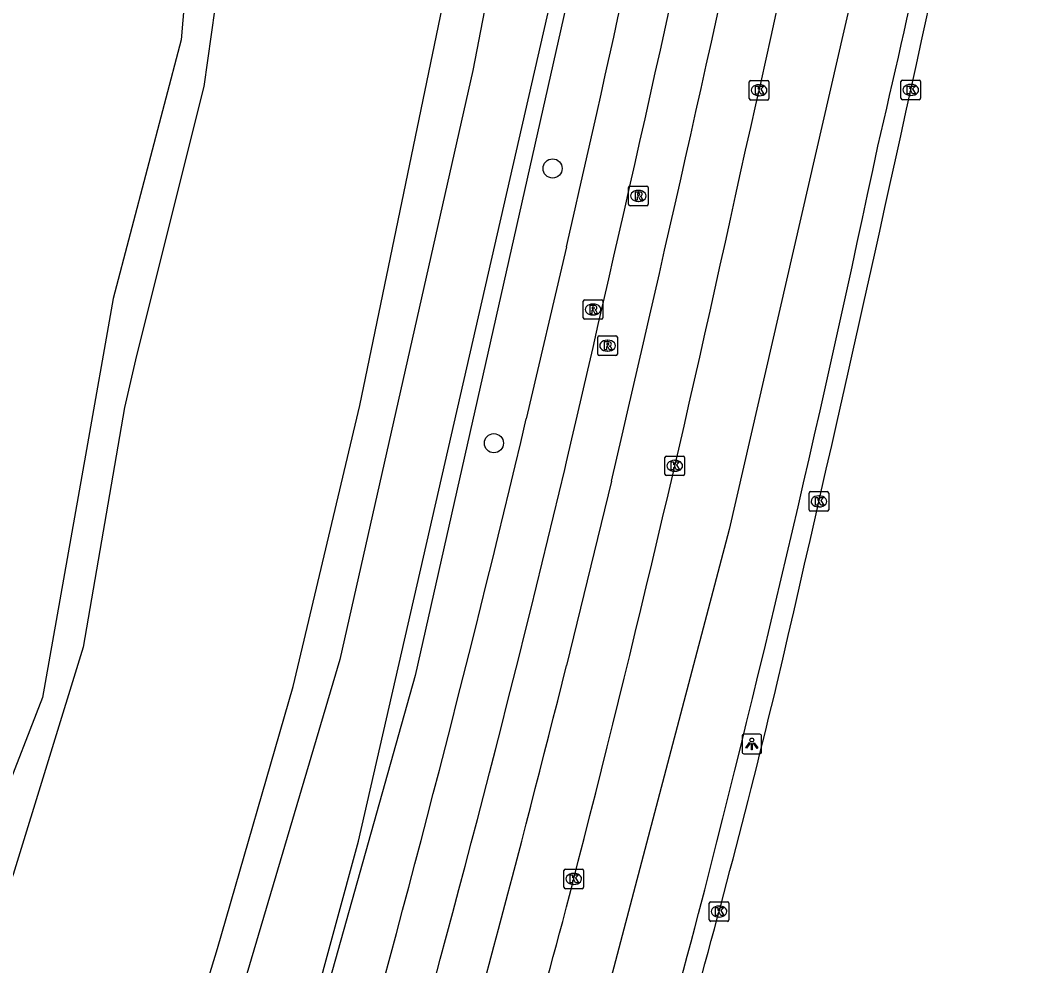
# Model space of a CAD drawing. Extents: x 162074 to 163034, y 381824 to 382557.
# Drawn here: x 162972.1 to 163024, y 382342.2 to 382390.5 of the extents above; entities that cross this region are included whole.
import ezdxf

# ---------------------------------------------------------------- set-up
doc = ezdxf.new("R2010")
doc.units = 0
for name, color, linetype in [('IMGEO_Berm_groen', 7, 'Continuous'), ('IMGEO_Boom', 7, 'Continuous'), ('IMGEO_Fietspad_gesloten', 7, 'Continuous'), ('IMGEO_Kolk', 7, 'Continuous'), ('IMGEO_Lichtpunt', 7, 'Continuous'), ('IMGEO_Loofbos', 7, 'Continuous'), ('IMGEO_Rijbaan_regionaal_gesloten', 7, 'Continuous'), ('IMGEO_Rioolput', 7, 'Continuous'), ('IMGEO_Voetpad_gesloten', 7, 'Continuous'), ('IMGEO_Voetpad_open', 7, 'Continuous'), ('IMGEO_Waterloop', 7, 'Continuous')]:
    doc.layers.add(name, color=color, linetype=linetype)

msp = doc.modelspace()

# ---------------------------------------------------------------- linework, layer by layer
at = {"layer": 'IMGEO_Berm_groen'}
msp.add_lwpolyline([(163009.463, 382441.916), (163003.169, 382405.357), (162992.284, 382357.026), (162984.389, 382328.919), (162975.788, 382304.752), (162968.808, 382286.538), (162960.761, 382268.931), (162951.471, 382250), (162946.499, 382240.293), (162935.836, 382222.613), (162931.089, 382215.57), (162929.737, 382213.563), (162926.945, 382208.831), (162905.804, 382178.355)], dxfattribs=at)
at = {"layer": 'IMGEO_Boom'}
for centre in [(162999.29, 382382.916), (162996.296, 382368.891)]:
    msp.add_circle(centre, 0.489, dxfattribs=at)
at = {"layer": 'IMGEO_Fietspad_gesloten'}
for points in [[(162999.909, 382367.558), (163000, 382367.948)], [(163002.289, 382366.953), (163000, 382357.545)]]:
    msp.add_lwpolyline(points, dxfattribs=at)
for centre, radius, start, end in [((161020.196, 382830.157), 2033.042, 346.858993, 347.938696), ((161002.934, 382834.145), 2053.214, 346.847616, 347.927796), ((162160.645, 382567.343), 862.715, 343.999413, 346.610063), ((162166.632, 382565.219), 858.854, 344.02983, 346.006957)]:
    msp.add_arc(centre, radius, start, end, dxfattribs=at)
at = {"layer": 'IMGEO_Kolk'}
for p, q in [((163009.327, 382386.484), (163009.327, 382387.336)), ((163009.402, 382387.41), (163010.254, 382387.41)), ((163009.815, 382387.19), (163009.84, 382387.19)), ((163010.328, 382387.336), (163010.328, 382386.484)), ((163017.065, 382386.5), (163017.065, 382387.352)), ((163017.14, 382387.426), (163017.992, 382387.426)), ((163017.553, 382387.206), (163017.578, 382387.206)), ((163018.066, 382387.352), (163018.066, 382386.5)), ((163009.838, 382386.63), (163009.813, 382386.63)), ((163017.992, 382386.426), (163017.14, 382386.426)), ((163017.576, 382386.646), (163017.551, 382386.646)), ((163010.254, 382386.41), (163009.402, 382386.41)), ((163005.022, 382367.312), (163005.022, 382368.164)), ((163005.097, 382368.238), (163005.949, 382368.238)), ((163005.51, 382368.018), (163005.535, 382368.018)), ((163006.023, 382368.164), (163006.023, 382367.312)), ((163005.949, 382367.238), (163005.097, 382367.238)), ((163005.533, 382367.458), (163005.508, 382367.458)), ((163012.378, 382365.496), (163012.378, 382366.348)), ((163012.453, 382366.422), (163013.305, 382366.422)), ((163012.866, 382366.202), (163012.891, 382366.202)), ((163013.379, 382366.348), (163013.379, 382365.496)), ((163013.305, 382365.422), (163012.453, 382365.422)), ((163012.889, 382365.642), (163012.864, 382365.642)), ((162999.867, 382346.224), (162999.867, 382347.076)), ((162999.942, 382347.15), (163000.794, 382347.15)), ((163000.868, 382347.076), (163000.868, 382346.224)), ((163000.355, 382346.93), (163000.38, 382346.93)), ((163000.794, 382346.15), (162999.942, 382346.15)), ((163000.378, 382346.37), (163000.353, 382346.37)), ((163007.282, 382344.559), (163007.282, 382345.411)), ((163007.357, 382345.485), (163008.209, 382345.485)), ((163008.283, 382345.411), (163008.283, 382344.559)), ((163007.77, 382345.265), (163007.795, 382345.265)), ((163008.209, 382344.485), (163007.357, 382344.485)), ((163007.793, 382344.705), (163007.768, 382344.705))]:
    msp.add_line(p, q, dxfattribs=at)
for points in [[(163009.327, 382386.484), (163009.327, 382387.336)], [(163009.402, 382387.41), (163010.254, 382387.41)], [(163009.648, 382387.11), (163009.771, 382387.11), (163009.771, 382386.959), (163009.901, 382387.11), (163010.065, 382387.11), (163009.919, 382386.959), (163010.072, 382386.71), (163009.92, 382386.71), (163009.835, 382386.874), (163009.771, 382386.807), (163009.771, 382386.71), (163009.648, 382386.71), (163009.648, 382387.11)], [(163010.328, 382387.336), (163010.328, 382386.484)], [(163017.065, 382386.5), (163017.065, 382387.352)], [(163017.14, 382387.426), (163017.992, 382387.426)], [(163017.386, 382387.126), (163017.509, 382387.126), (163017.509, 382386.975), (163017.639, 382387.126), (163017.803, 382387.126), (163017.657, 382386.975), (163017.81, 382386.726), (163017.658, 382386.726), (163017.573, 382386.89), (163017.509, 382386.823), (163017.509, 382386.726), (163017.386, 382386.726), (163017.386, 382387.126)], [(163018.066, 382387.352), (163018.066, 382386.5)], [(163017.992, 382386.426), (163017.14, 382386.426)], [(163010.254, 382386.41), (163009.402, 382386.41)], [(163005.022, 382367.312), (163005.022, 382368.164)], [(163005.097, 382368.238), (163005.949, 382368.238)], [(163005.343, 382367.938), (163005.466, 382367.938), (163005.466, 382367.787), (163005.596, 382367.938), (163005.76, 382367.938), (163005.614, 382367.787), (163005.767, 382367.538), (163005.615, 382367.538), (163005.53, 382367.702), (163005.466, 382367.635), (163005.466, 382367.538), (163005.343, 382367.538), (163005.343, 382367.938)], [(163006.023, 382368.164), (163006.023, 382367.312)], [(163005.949, 382367.238), (163005.097, 382367.238)], [(163012.378, 382365.496), (163012.378, 382366.348)], [(163012.453, 382366.422), (163013.305, 382366.422)], [(163013.379, 382366.348), (163013.379, 382365.496)], [(163012.699, 382366.122), (163012.822, 382366.122), (163012.822, 382365.971), (163012.952, 382366.122), (163013.116, 382366.122), (163012.97, 382365.971), (163013.123, 382365.722), (163012.971, 382365.722), (163012.886, 382365.886), (163012.822, 382365.819), (163012.822, 382365.722), (163012.699, 382365.722), (163012.699, 382366.122)], [(163013.305, 382365.422), (163012.453, 382365.422)], [(162999.867, 382346.224), (162999.867, 382347.076)], [(162999.942, 382347.15), (163000.794, 382347.15)], [(163000.868, 382347.076), (163000.868, 382346.224)], [(163000.188, 382346.85), (163000.311, 382346.85), (163000.311, 382346.699), (163000.441, 382346.85), (163000.605, 382346.85), (163000.459, 382346.699), (163000.612, 382346.45), (163000.46, 382346.45), (163000.375, 382346.614), (163000.311, 382346.547), (163000.311, 382346.45), (163000.188, 382346.45), (163000.188, 382346.85)], [(163000.794, 382346.15), (162999.942, 382346.15)], [(163007.282, 382344.559), (163007.282, 382345.411)], [(163007.357, 382345.485), (163008.209, 382345.485)], [(163008.283, 382345.411), (163008.283, 382344.559)], [(163007.603, 382345.185), (163007.726, 382345.185), (163007.726, 382345.034), (163007.856, 382345.185), (163008.02, 382345.185), (163007.874, 382345.034), (163008.027, 382344.785), (163007.875, 382344.785), (163007.79, 382344.949), (163007.726, 382344.882), (163007.726, 382344.785), (163007.603, 382344.785), (163007.603, 382345.185)], [(163008.209, 382344.485), (163007.357, 382344.485)]]:
    msp.add_lwpolyline(points, dxfattribs=at)
for centre, start, end in [((163009.404, 382387.334), 91.552, 178.448), ((163009.404, 382387.334), 91.552, 178.448), ((163010.252, 382387.334), 1.552, 88.448), ((163010.252, 382387.334), 1.552, 88.448), ((163017.142, 382387.35), 91.552, 178.448), ((163017.142, 382387.35), 91.552, 178.448), ((163017.99, 382387.35), 1.552, 88.448), ((163017.99, 382387.35), 1.552, 88.448), ((163009.404, 382386.486), 181.552, 268.448), ((163009.404, 382386.486), 181.552, 268.448), ((163010.252, 382386.486), 271.552, 358.448), ((163010.252, 382386.486), 271.552, 358.448), ((163017.142, 382386.502), 181.552, 268.448), ((163017.142, 382386.502), 181.552, 268.448), ((163017.99, 382386.502), 271.552, 358.448), ((163017.99, 382386.502), 271.552, 358.448), ((163005.099, 382368.162), 91.552, 178.448), ((163005.099, 382368.162), 91.552, 178.448), ((163005.947, 382368.162), 1.552, 88.448), ((163005.947, 382368.162), 1.552, 88.448), ((163005.099, 382367.314), 181.552, 268.448), ((163005.099, 382367.314), 181.552, 268.448), ((163005.947, 382367.314), 271.552, 358.448), ((163005.947, 382367.314), 271.552, 358.448), ((163012.455, 382366.346), 91.552, 178.448), ((163012.455, 382366.346), 91.552, 178.448), ((163013.303, 382366.346), 1.552, 88.448), ((163013.303, 382366.346), 1.552, 88.448), ((163012.455, 382365.498), 181.552, 268.448), ((163012.455, 382365.498), 181.552, 268.448), ((163013.303, 382365.498), 271.552, 358.448), ((163013.303, 382365.498), 271.552, 358.448), ((162999.944, 382347.074), 91.552, 178.448), ((162999.944, 382347.074), 91.552, 178.448), ((163000.792, 382347.074), 1.552, 88.448), ((163000.792, 382347.074), 1.552, 88.448), ((162999.944, 382346.226), 181.552, 268.448), ((162999.944, 382346.226), 181.552, 268.448), ((163000.792, 382346.226), 271.552, 358.448), ((163000.792, 382346.226), 271.552, 358.448), ((163007.359, 382345.409), 91.552, 178.448), ((163007.359, 382345.409), 91.552, 178.448), ((163008.207, 382345.409), 1.552, 88.448), ((163008.207, 382345.409), 1.552, 88.448), ((163007.359, 382344.561), 181.552, 268.448), ((163007.359, 382344.561), 181.552, 268.448), ((163008.207, 382344.561), 271.552, 358.448), ((163008.207, 382344.561), 271.552, 358.448)]:
    msp.add_arc(centre, 0.0765, start, end, dxfattribs=at)
for centre, major_axis, ratio, start_param, end_param in [((163009.814, 382386.91), (-0.387, 0.002), 0.722429, 4.712389, 7.853982), ((163009.839, 382386.91), (-0.39, 0.002), 0.717154, 1.570796, 4.712389), ((163017.552, 382386.926), (-0.387, 0.002), 0.722429, 4.712389, 7.853982), ((163017.577, 382386.926), (-0.39, 0.002), 0.717154, 1.570796, 4.712389), ((163005.509, 382367.738), (-0.387, 0.002), 0.722429, 4.712389, 7.853982), ((163005.534, 382367.738), (-0.39, 0.002), 0.717154, 1.570796, 4.712389), ((163012.865, 382365.922), (-0.387, 0.002), 0.722429, 4.712389, 7.853982), ((163012.89, 382365.922), (-0.39, 0.002), 0.717154, 1.570796, 4.712389), ((163000.354, 382346.65), (-0.387, 0.002), 0.722429, 4.712389, 7.853982), ((163000.379, 382346.65), (-0.39, 0.002), 0.717154, 1.570796, 4.712389), ((163007.769, 382344.985), (-0.387, 0.002), 0.722429, 4.712389, 7.853982), ((163007.794, 382344.985), (-0.39, 0.002), 0.717154, 1.570796, 4.712389)]:
    msp.add_ellipse(centre, major_axis=major_axis, ratio=ratio, start_param=start_param, end_param=end_param, dxfattribs=at)
at = {"layer": 'IMGEO_Lichtpunt'}
for p, q in [((163008.957, 382353.942), (163008.957, 382353.135)), ((163008.957, 382353.942), (163008.957, 382353.135)), ((163009.859, 382354.037), (163009.051, 382354.037)), ((163009.859, 382354.037), (163009.051, 382354.037)), ((163009.953, 382353.135), (163009.953, 382353.942)), ((163009.953, 382353.135), (163009.953, 382353.942)), ((163009.051, 382353.041), (163009.859, 382353.041)), ((163009.051, 382353.041), (163009.859, 382353.041))]:
    msp.add_line(p, q, dxfattribs=at)
for points in [[(163009.331, 382353.606), (163009.37, 382353.578), (163009.182, 382353.316), (163009.144, 382353.343), (163009.331, 382353.606)], [(163009.433, 382353.558), (163009.48, 382353.558), (163009.48, 382353.236), (163009.433, 382353.236), (163009.433, 382353.558)], [(163009.543, 382353.578), (163009.581, 382353.605), (163009.768, 382353.343), (163009.729, 382353.315), (163009.543, 382353.578)]]:
    msp.add_lwpolyline(points, dxfattribs=at)
msp.add_circle((163009.456, 382353.74), 0.0994, dxfattribs=at)
for centre, start, end in [((163009.051, 382353.942), 90, 180), ((163009.051, 382353.942), 90, 180), ((163009.859, 382353.942), 0, 90), ((163009.859, 382353.942), 0, 90), ((163009.051, 382353.135), 180, 270), ((163009.051, 382353.135), 180, 270), ((163009.859, 382353.135), 270, 0), ((163009.859, 382353.135), 270, 360)]:
    msp.add_arc(centre, 0.0946, start, end, dxfattribs=at)
at = {"layer": 'IMGEO_Loofbos'}
msp.add_lwpolyline([(162920.308, 382210.566), (162927.039, 382220.169), (162941.092, 382243.667), (162944.627, 382250), (162956.799, 382274.275), (162963.955, 382290.894), (162969.218, 382303.881), (162976.764, 382325.307), (162982.193, 382343.106), (162986.049, 382356.464), (162989.459, 382370.819), (162998.355, 382413.783)], dxfattribs=at)
at = {"layer": 'IMGEO_Rijbaan_regionaal_gesloten'}
for points in [[(163020.222, 382446.563), (163023.682, 382445.756), (163021.024, 382426.499), (163020.138, 382421.707), (163019.252, 382416.915), (163015.267, 382394.846), (163008.303, 382364.481), (163000.856, 382336.21), (162998.252, 382327.416), (162995.648, 382318.621), (162984.803, 382289.132), (162980.91, 382279.813), (162977.017, 382270.493), (162968.675, 382253.662), (162966.989, 382250), (162962.804, 382241.338), (162958.2, 382233.459)], [(162999.805, 382344.469), (163000, 382345.222)]]:
    msp.add_lwpolyline(points, dxfattribs=at)
for centre, radius, start, end in [((162467.167, 382512.671), 563.591, 346.80773, 351.14372), ((162278.833, 382550.88), 749.16, 347.026116, 349.941257), ((160442.005, 382950.684), 2636.541, 346.978946, 347.844549), ((162125.762, 382571.196), 909.584, 345.59294, 348.126529), ((162093.494, 382579.594), 936.314, 345.503933, 347.860114), ((162510.81, 382477.68), 514.385, 341.99306, 346.3909), ((162533.588, 382470.197), 482.873, 340.2279, 344.90767), ((162530.532, 382471.895), 492.857, 342.27787, 345.06602)]:
    msp.add_arc(centre, radius, start, end, dxfattribs=at)
at = {"layer": 'IMGEO_Rioolput'}
for p, q in [((163003.164, 382381.088), (163003.164, 382381.94)), ((163003.239, 382382.014), (163004.091, 382382.014)), ((163003.652, 382381.794), (163003.677, 382381.794)), ((163004.165, 382381.94), (163004.165, 382381.088)), ((163003.675, 382381.234), (163003.65, 382381.234)), ((163004.091, 382381.014), (163003.239, 382381.014)), ((163000.854, 382375.292), (163000.854, 382376.144)), ((163000.929, 382376.218), (163001.781, 382376.218)), ((163001.855, 382376.144), (163001.855, 382375.292)), ((163001.342, 382375.998), (163001.367, 382375.998)), ((163001.781, 382375.218), (163000.929, 382375.218)), ((163001.365, 382375.438), (163001.34, 382375.438)), ((163001.592, 382373.445), (163001.592, 382374.297)), ((163001.667, 382374.371), (163002.519, 382374.371)), ((163002.08, 382374.151), (163002.105, 382374.151)), ((163002.593, 382374.297), (163002.593, 382373.445)), ((163002.103, 382373.591), (163002.078, 382373.591)), ((163002.519, 382373.371), (163001.667, 382373.371))]:
    msp.add_line(p, q, dxfattribs=at)
for points in [[(163003.164, 382381.088), (163003.164, 382381.94)], [(163003.239, 382382.014), (163004.091, 382382.014)], [(163004.165, 382381.94), (163004.165, 382381.088)], [(163003.753, 382381.712), (163003.501, 382381.714), (163003.501, 382381.314)], [(163003.501, 382381.314), (163003.625, 382381.314), (163003.625, 382381.476), (163003.636, 382381.476)], [(163003.679, 382381.633), (163003.625, 382381.633), (163003.625, 382381.552)], [(163003.625, 382381.552), (163003.677, 382381.552)], [(163003.683, 382381.447), (163003.754, 382381.314), (163003.894, 382381.314), (163003.829, 382381.44)], [(163004.091, 382381.014), (163003.239, 382381.014)], [(163000.854, 382375.292), (163000.854, 382376.144)], [(163000.929, 382376.218), (163001.781, 382376.218)], [(163001.855, 382376.144), (163001.855, 382375.292)], [(163001.443, 382375.916), (163001.191, 382375.918), (163001.191, 382375.518)], [(163001.191, 382375.518), (163001.315, 382375.518), (163001.315, 382375.68), (163001.326, 382375.68)], [(163001.369, 382375.837), (163001.315, 382375.837), (163001.315, 382375.756)], [(163001.315, 382375.756), (163001.367, 382375.756)], [(163001.373, 382375.651), (163001.444, 382375.518), (163001.584, 382375.518), (163001.519, 382375.644)], [(163001.781, 382375.218), (163000.929, 382375.218)], [(163001.592, 382373.445), (163001.592, 382374.297)], [(163001.667, 382374.371), (163002.519, 382374.371)], [(163002.181, 382374.069), (163001.929, 382374.071), (163001.929, 382373.671)], [(163002.107, 382373.99), (163002.053, 382373.99), (163002.053, 382373.909)], [(163002.593, 382374.297), (163002.593, 382373.445)], [(163001.929, 382373.671), (163002.053, 382373.671), (163002.053, 382373.833), (163002.064, 382373.833)], [(163002.053, 382373.909), (163002.105, 382373.909)], [(163002.111, 382373.804), (163002.182, 382373.671), (163002.322, 382373.671), (163002.257, 382373.797)], [(163002.519, 382373.371), (163001.667, 382373.371)]]:
    msp.add_lwpolyline(points, dxfattribs=at)
for centre, radius, start, end in [((163003.241, 382381.938), 0.0765, 91.552, 178.448), ((163003.241, 382381.938), 0.0765, 91.552, 178.448), ((163004.089, 382381.938), 0.0765, 1.552, 88.448), ((163004.089, 382381.938), 0.0765, 1.552, 88.448), ((163003.635, 382381.423), 0.0533, 26.0293, 88.6989), ((163003.661, 382381.741), 0.19, 274.7715, 282.9687), ((163003.685, 382381.537), 0.0964, 77.0061, 93.1865), ((163003.699, 382381.594), 0.0378, 276.6634, 79.6772), ((163003.752, 382381.602), 0.109, 350.3612, 89.416), ((163003.75, 382381.602), 0.112, 277.5842, 350.9817), ((163003.734, 382381.387), 0.108, 29.5134, 73.7905), ((163003.241, 382381.09), 0.0765, 181.552, 268.448), ((163003.241, 382381.09), 0.0765, 181.552, 268.448), ((163004.089, 382381.09), 0.0765, 271.552, 358.448), ((163004.089, 382381.09), 0.0765, 271.552, 358.448), ((163000.931, 382376.142), 0.0765, 91.552, 178.448), ((163000.931, 382376.142), 0.0765, 91.552, 178.448), ((163001.779, 382376.142), 0.0765, 1.552, 88.448), ((163001.779, 382376.142), 0.0765, 1.552, 88.448), ((163001.325, 382375.627), 0.0533, 26.0293, 88.6989), ((163001.351, 382375.945), 0.19, 274.7715, 282.9687), ((163001.375, 382375.741), 0.0964, 77.0061, 93.1865), ((163001.389, 382375.798), 0.0378, 276.6634, 79.6772), ((163001.442, 382375.806), 0.109, 350.3612, 89.416), ((163001.44, 382375.806), 0.112, 277.5842, 350.9817), ((163001.424, 382375.591), 0.108, 29.5134, 73.7905), ((163000.931, 382375.294), 0.0765, 181.552, 268.448), ((163000.931, 382375.294), 0.0765, 181.552, 268.448), ((163001.779, 382375.294), 0.0765, 271.552, 358.448), ((163001.779, 382375.294), 0.0765, 271.552, 358.448), ((163001.669, 382374.295), 0.0765, 91.552, 178.448), ((163001.669, 382374.295), 0.0765, 91.552, 178.448), ((163002.113, 382373.894), 0.0964, 77.0061, 93.1865), ((163002.127, 382373.951), 0.0378, 276.6634, 79.6772), ((163002.18, 382373.959), 0.109, 350.3612, 89.416), ((163002.517, 382374.295), 0.0765, 1.552, 88.448), ((163002.517, 382374.295), 0.0765, 1.552, 88.448), ((163001.669, 382373.447), 0.0765, 181.552, 268.448), ((163001.669, 382373.447), 0.0765, 181.552, 268.448), ((163002.063, 382373.78), 0.0533, 26.0293, 88.6989), ((163002.089, 382374.098), 0.19, 274.7715, 282.9687), ((163002.178, 382373.959), 0.112, 277.5842, 350.9817), ((163002.162, 382373.744), 0.108, 29.5134, 73.7905), ((163002.517, 382373.447), 0.0765, 271.552, 358.448), ((163002.517, 382373.447), 0.0765, 271.552, 358.448)]:
    msp.add_arc(centre, radius, start, end, dxfattribs=at)
for centre, major_axis, ratio, start_param, end_param in [((163003.651, 382381.514), (-0.387, 0.002), 0.722429, 4.712389, 7.853982), ((163003.676, 382381.514), (-0.39, 0.002), 0.717154, 1.570796, 4.712389), ((163001.341, 382375.718), (-0.387, 0.002), 0.722429, 4.712389, 7.853982), ((163001.366, 382375.718), (-0.39, 0.002), 0.717154, 1.570796, 4.712389), ((163002.079, 382373.871), (-0.387, 0.002), 0.722429, 4.712389, 7.853982), ((163002.104, 382373.871), (-0.39, 0.002), 0.717154, 1.570796, 4.712389)]:
    msp.add_ellipse(centre, major_axis=major_axis, ratio=ratio, start_param=start_param, end_param=end_param, dxfattribs=at)
at = {"layer": 'IMGEO_Voetpad_gesloten'}
for points in [[(162981.182, 382399.534), (162980.344, 382389.491), (162976.876, 382376.274), (162975.46, 382368.288), (162973.268, 382355.919), (162971.197, 382350.603)], [(162982.428, 382393.752), (162981.49, 382387.093), (162978.065, 382373.373), (162977.454, 382370.716), (162975.341, 382358.476), (162971.773, 382346.867), (162966.462, 382333.853), (162959.956, 382316.729), (162956.305, 382306.572), (162954.336, 382301.333), (162950.188, 382289.937)]]:
    msp.add_lwpolyline(points, dxfattribs=at)
at = {"layer": 'IMGEO_Voetpad_open'}
msp.add_lwpolyline([(163000, 382378.919), (162997.948, 382370.13)], dxfattribs=at)
for centre, radius, start, end in [((161815.563, 382650.802), 1215.241, 347.071922, 348.577112), ((162112.043, 382579.694), 910.354, 344.210364, 346.691122)]:
    msp.add_arc(centre, radius, start, end, dxfattribs=at)
at = {"layer": 'IMGEO_Waterloop'}
for points in [[(162994.251, 382448.974), (162998.667, 382428.337), (163000.196, 382423.666), (163000.875, 382419.675), (163000.068, 382413.008), (162995.227, 382387.912), (162988.433, 382357.849), (162974.421, 382310.46), (162969.325, 382297.636), (162955.992, 382266.044), (162931.618, 382221.798), (162918.54, 382203.454), (162892.722, 382168.464)], [(162910.026, 382185.333), (162923.062, 382203.846), (162934.76, 382221.447), (162938.115, 382226.798), (162950.695, 382249.292), (162959.187, 382266.607), (162961.799, 382271.914), (162975.365, 382304.579), (162975.992, 382306.224), (162984.75, 382331.723), (162985.811, 382335.46), (162989.378, 382348.581), (163001.225, 382400.343), (163008.614, 382441.447), (163008.773, 382448.889)]]:
    msp.add_lwpolyline(points, dxfattribs=at)

doc.saveas('drawing.dxf')
